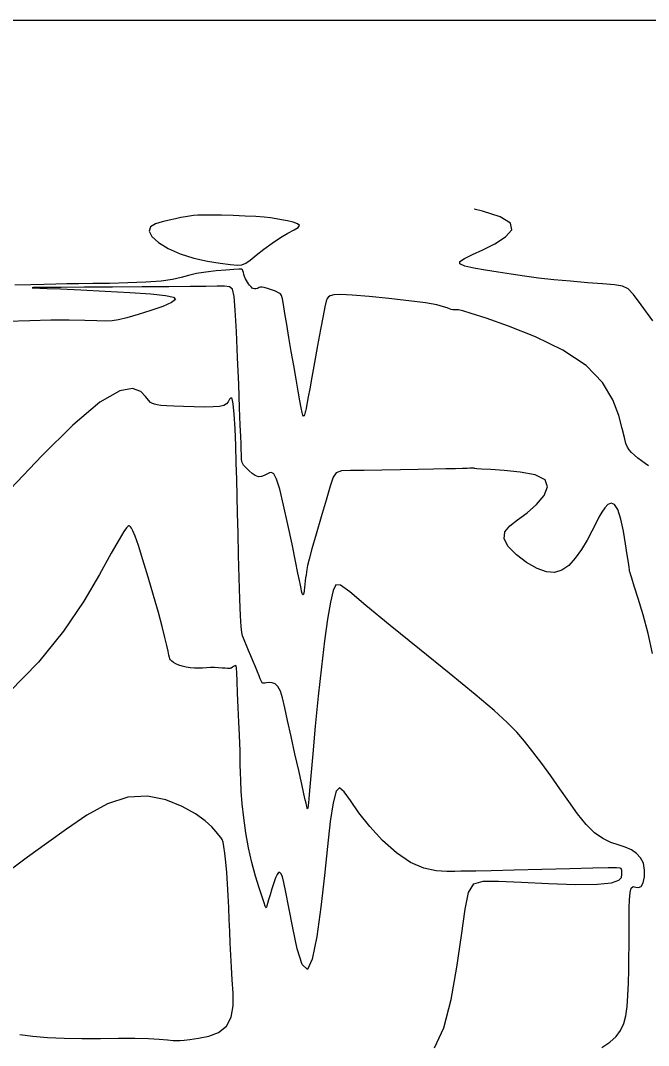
# Model space of a CAD drawing. Extents: x 2566142 to 2571431, y 418755 to 421584.
# Drawn here: x 2567143 to 2567467, y 421033 to 421562 of the extents above; entities that cross this region are included whole.
import ezdxf

# ---------------------------------------------------------------- set-up
doc = ezdxf.new("R2010")
doc.units = 0
for name, color, linetype in [('Contour_ADS_Major', 7, 'Continuous'), ('Contour_ADS_Minor', 7, 'Continuous'), ('Contour_ADS_State_Plane_Border', 7, 'Continuous')]:
    doc.layers.add(name, color=color, linetype=linetype)

msp = doc.modelspace()

# ---------------------------------------------------------------- linework, layer by layer
at = {"layer": 'Contour_ADS_Major'}
for points in [[(2567261.54, 421233.7), (2567260.4, 421236.45), (2567259.36, 421238.97), (2567258.46, 421241.12), (2567257.74, 421242.79), (2567257.23, 421244.04), (2567256.87, 421245.7), (2567256.58, 421248.8), (2567256.31, 421254.36), (2567255.98, 421263.02), (2567255.62, 421273.88), (2567255.27, 421285.66), (2567254.96, 421297.09), (2567254.72, 421307.2), (2567254.52, 421316.24), (2567254.32, 421324.77), (2567254.09, 421333.34), (2567253.79, 421342.27), (2567253.43, 421350.91), (2567253, 421358.36), (2567252.51, 421363.72), (2567251.96, 421366.39), (2567251.34, 421366.91), (2567250.65, 421366.11), (2567249.87, 421364.82), (2567248.96, 421363.73), (2567247.61, 421362.95), (2567245.48, 421362.44), (2567242.22, 421362.16), (2567237.64, 421362.08), (2567232.27, 421362.15), (2567226.77, 421362.32), (2567221.84, 421362.54), (2567218, 421362.76), (2567215.19, 421362.99), (2567213.2, 421363.25), (2567211.82, 421363.53), (2567210.81, 421363.89), (2567209.91, 421364.53), (2567208.81, 421365.68), (2567207.22, 421367.59), (2567204.76, 421370.14), (2567200.62, 421371.77), (2567193.93, 421370.56), (2567183.78, 421364.59), (2567169.83, 421352.72), (2567153.75, 421336.94), (2567137.79, 421319.99)], [(2567442.58, 421031.45), (2567446.78, 421034.21), (2567449.95, 421037.11), (2567452.26, 421040.28), (2567453.88, 421043.84), (2567454.96, 421047.92), (2567455.63, 421052.68), (2567456.04, 421058.27), (2567456.3, 421064.71), (2567456.46, 421071.54), (2567456.55, 421078.17), (2567456.61, 421083.99), (2567456.65, 421088.62), (2567456.69, 421092.38), (2567456.71, 421095.81), (2567456.71, 421099.43), (2567456.71, 421103.58), (2567456.81, 421107.79), (2567457.12, 421111.42), (2567457.77, 421113.81), (2567458.83, 421114.57), (2567460.17, 421114.34), (2567461.58, 421114.02), (2567462.9, 421114.52), (2567463.93, 421116.48), (2567464.54, 421119.55), (2567464.61, 421123.12), (2567463.99, 421126.58), (2567462.6, 421129.45), (2567460.51, 421131.72), (2567457.82, 421133.5), (2567454.64, 421134.88), (2567451.07, 421136.04), (2567447.19, 421137.37), (2567443.08, 421139.31), (2567438.82, 421142.31), (2567434.47, 421146.67), (2567430.03, 421152.17), (2567425.51, 421158.41), (2567420.9, 421165.04), (2567416.22, 421171.7), (2567411.56, 421178.15), (2567407.04, 421184.18), (2567402.78, 421189.58), (2567398.68, 421194.35), (2567393.82, 421199.28), (2567387.06, 421205.38), (2567377.25, 421213.66), (2567363.84, 421224.67), (2567348.49, 421237.15), (2567333.44, 421249.41), (2567320.93, 421259.73), (2567312.63, 421266.72), (2567307.88, 421270.22), (2567305.43, 421270.39), (2567304.03, 421267.38), (2567302.67, 421261.36), (2567301.16, 421252.59), (2567299.57, 421241.36), (2567297.94, 421227.94), (2567296.33, 421212.84), (2567294.82, 421197.39), (2567293.51, 421183.17), (2567292.49, 421171.72), (2567291.82, 421164.19), (2567291.44, 421159.91), (2567291.25, 421157.82), (2567291.15, 421156.84), (2567291.07, 421156.08), (2567290.98, 421155.43), (2567290.89, 421154.96), (2567290.8, 421154.75), (2567290.69, 421154.86), (2567290.58, 421155.24), (2567290.44, 421155.86), (2567290.27, 421156.64)], [(2567290.27, 421156.64), (2567290.05, 421157.66), (2567289.65, 421159.39), (2567288.96, 421162.42), (2567287.85, 421167.37), (2567286.25, 421174.54), (2567284.33, 421183.13), (2567282.36, 421192.07), (2567280.56, 421200.29), (2567279.12, 421206.91), (2567277.93, 421211.92), (2567276.81, 421215.51), (2567275.58, 421217.88), (2567274.12, 421219.23), (2567272.55, 421219.82), (2567271.03, 421219.9), (2567269.73, 421219.76), (2567268.8, 421219.6), (2567268.17, 421219.51), (2567267.75, 421219.54), (2567267.46, 421219.71), (2567267.2, 421220.08), (2567266.89, 421220.75), (2567266.46, 421221.81), (2567265.84, 421223.38), (2567264.97, 421225.5), (2567263.9, 421228.05), (2567262.73, 421230.84), (2567261.54, 421233.7)]]:
    msp.add_lwpolyline(points, dxfattribs=at)
at = {"layer": 'Contour_ADS_Minor'}
for points in [[(2567468.89, 421406.7), (2567462.86, 421414.93), (2567458.88, 421420.29), (2567456.09, 421423.23), (2567453.27, 421424.58), (2567449.2, 421425.18), (2567442.99, 421425.71), (2567435.15, 421426.32), (2567426.51, 421427.02), (2567417.91, 421427.82), (2567410, 421428.72), (2567402.73, 421429.69), (2567395.86, 421430.71), (2567389.15, 421431.74), (2567382.53, 421432.75), (2567376.55, 421433.78), (2567371.92, 421434.85), (2567369.36, 421436.01), (2567369.37, 421437.31), (2567371.68, 421438.88), (2567375.82, 421440.83), (2567381.29, 421443.32), (2567387.44, 421446.41), (2567392.9, 421449.91), (2567396.11, 421453.55), (2567395.54, 421457.08), (2567390.16, 421460.3), (2567381.08, 421463.21), (2567376.8, 421464.24)], [(2567351.66, 421415.84), (2567343.03, 421417.03), (2567332.81, 421418.22), (2567322.57, 421419.24), (2567313.89, 421419.92), (2567307.95, 421420.15), (2567304.4, 421419.99), (2567302.53, 421419.55), (2567301.61, 421418.94), (2567300.99, 421418.16), (2567300.44, 421416.7), (2567299.77, 421413.92), (2567298.84, 421409.21), (2567297.54, 421402.23), (2567296.02, 421393.83), (2567294.45, 421385.19), (2567293.06, 421377.46), (2567291.99, 421371.55), (2567291.22, 421367.35), (2567290.69, 421364.5), (2567290.33, 421362.63), (2567290.1, 421361.42), (2567289.93, 421360.62), (2567289.79, 421360.03), (2567289.65, 421359.45), (2567289.46, 421358.74), (2567289.23, 421358.02), (2567288.97, 421357.52), (2567288.7, 421357.41), (2567288.42, 421357.92), (2567288.07, 421359.25), (2567287.59, 421361.64), (2567286.92, 421365.31), (2567286.01, 421370.38), (2567284.91, 421376.57), (2567283.7, 421383.49), (2567282.44, 421390.74), (2567281.2, 421397.94), (2567280.07, 421404.66), (2567279.09, 421410.49), (2567278.36, 421415.01), (2567277.88, 421417.94), (2567277.47, 421419.62), (2567276.87, 421420.53), (2567275.83, 421421.16), (2567274.22, 421421.88), (2567272.24, 421422.67), (2567270.22, 421423.38), (2567268.49, 421423.88), (2567267.28, 421424.08), (2567266.48, 421424.03), (2567265.92, 421423.83), (2567265.41, 421423.57), (2567264.8, 421423.34), (2567264.13, 421423.19), (2567263.45, 421423.15), (2567262.82, 421423.25), (2567262.3, 421423.52), (2567261.85, 421423.93), (2567261.42, 421424.46), (2567260.96, 421425.08), (2567260.44, 421425.75), (2567259.89, 421426.51), (2567259.33, 421427.37), (2567258.82, 421428.35), (2567258.39, 421429.46), (2567258.03, 421430.6), (2567257.74, 421431.65), (2567257.52, 421432.48), (2567257.29, 421433.01), (2567256.69, 421433.25), (2567255.31, 421433.27), (2567252.72, 421433.11), (2567248.69, 421432.81), (2567243.7, 421432.37), (2567238.43, 421431.76), (2567233.56, 421430.98), (2567229.51, 421430.01), (2567225.69, 421428.97), (2567221.24, 421427.97), (2567215.33, 421427.12), (2567207.42, 421426.53), (2567198.22, 421426.16), (2567188.75, 421425.95), (2567180.03, 421425.83), (2567172.8, 421425.75), (2567166.66, 421425.68), (2567160.93, 421425.59), (2567154.93, 421425.46), (2567148.03, 421425.27), (2567139.88, 421425)], [(2567163.47, 421423.1), (2567173.89, 421422.63), (2567186.41, 421422.02), (2567199.09, 421421.32), (2567210.01, 421420.55), (2567217.6, 421419.74), (2567221.75, 421418.8), (2567222.69, 421417.61), (2567220.68, 421416.05), (2567216.12, 421414.09), (2567209.99, 421411.94), (2567203.45, 421409.89), (2567197.65, 421408.23), (2567193.37, 421407.18), (2567190, 421406.66), (2567186.58, 421406.52), (2567182.13, 421406.59), (2567175.9, 421406.75), (2567167.91, 421406.89), (2567158.39, 421406.9), (2567147.55, 421406.7), (2567135.71, 421406.21)], [(2567375.66, 421330.53), (2567375.25, 421330.52), (2567374.52, 421330.5), (2567373.14, 421330.46), (2567370.79, 421330.39), (2567367.17, 421330.29), (2567362.2, 421330.16), (2567355.81, 421330.01), (2567347.93, 421329.85), (2567338.71, 421329.69), (2567329.07, 421329.54), (2567320.1, 421329.42), (2567312.92, 421329.32), (2567308.31, 421329.13), (2567305.66, 421328.22), (2567304.04, 421325.86), (2567302.51, 421321.3), (2567300.37, 421314.13), (2567297.8, 421305.41), (2567295.23, 421296.55), (2567293.08, 421288.93), (2567291.65, 421283.63), (2567290.85, 421280.3), (2567290.45, 421278.26), (2567290.24, 421276.84), (2567290.05, 421275.47), (2567289.84, 421274.01), (2567289.63, 421272.45), (2567289.42, 421270.76), (2567289.22, 421268.97), (2567289.02, 421267.29), (2567288.82, 421265.95), (2567288.59, 421265.21), (2567288.34, 421265.24), (2567288.06, 421265.92), (2567287.77, 421267.06), (2567287.47, 421268.46), (2567287.13, 421270.08), (2567286.64, 421272.5), (2567285.85, 421276.43), (2567284.6, 421282.61), (2567282.81, 421291.36), (2567280.68, 421301.5), (2567278.48, 421311.45), (2567276.46, 421319.65), (2567274.82, 421324.9), (2567273.48, 421327.57), (2567272.31, 421328.41), (2567271.15, 421328.15), (2567269.88, 421327.48), (2567268.5, 421326.75), (2567267.02, 421326.22), (2567265.44, 421326.17), (2567263.81, 421326.79), (2567262.2, 421327.89), (2567260.72, 421329.19), (2567259.47, 421330.44), (2567258.52, 421331.41), (2567257.85, 421332.17), (2567257.4, 421332.82), (2567257.1, 421333.49), (2567256.92, 421334.26), (2567256.81, 421335.11), (2567256.75, 421335.96), (2567256.73, 421336.76), (2567256.71, 421337.5), (2567256.69, 421338.3), (2567256.66, 421339.37), (2567256.6, 421340.9), (2567256.52, 421343.17), (2567256.37, 421346.86), (2567256.14, 421352.76), (2567255.79, 421361.64), (2567255.31, 421373.81), (2567254.73, 421387.67), (2567254.13, 421401.16), (2567253.54, 421412.19), (2567252.96, 421419.24), (2567252.1, 421422.89), (2567250.58, 421424.26), (2567248.05, 421424.47), (2567244.13, 421424.45), (2567238.34, 421424.4), (2567230.22, 421424.33), (2567219.29, 421424.24), (2567205.47, 421424.15), (2567190.31, 421424.06), (2567175.76, 421423.97), (2567163.79, 421423.9), (2567155.84, 421423.84), (2567151.39, 421423.79), (2567149.39, 421423.76), (2567148.8, 421423.73), (2567148.77, 421423.71), (2567149.02, 421423.69), (2567149.49, 421423.68), (2567150.08, 421423.66), (2567150.89, 421423.63), (2567152.72, 421423.56), (2567156.59, 421423.4), (2567163.47, 421423.1)], [(2567466.65, 421331.82), (2567464.88, 421333.04), (2567463.02, 421334.37), (2567461.19, 421335.79), (2567459.48, 421337.25), (2567457.96, 421338.7), (2567456.73, 421340.09), (2567455.81, 421341.49), (2567455.03, 421343.37), (2567454.2, 421346.34), (2567453.1, 421351), (2567451.4, 421357.69), (2567448.33, 421365.87), (2567442.99, 421374.74), (2567434.48, 421383.49), (2567422.4, 421391.43), (2567408.38, 421398.28), (2567394.52, 421403.84), (2567382.95, 421407.94), (2567375.25, 421410.49), (2567370.86, 421411.79), (2567368.67, 421412.26), (2567367.59, 421412.31), (2567366.7, 421412.3), (2567365.81, 421412.34), (2567364.91, 421412.47), (2567363.98, 421412.76), (2567362.9, 421413.25), (2567361.01, 421413.93), (2567357.53, 421414.8), (2567351.66, 421415.84), (2567351.66, 421415.84)], [(2567444.05, 421310.11), (2567442.55, 421307.92), (2567441.07, 421305.24), (2567439.42, 421301.97), (2567437.43, 421298.03), (2567434.96, 421293.43), (2567432.07, 421288.59), (2567428.88, 421284.04), (2567425.49, 421280.31), (2567421.97, 421277.84), (2567418.19, 421276.74), (2567413.98, 421277.04), (2567409.18, 421278.75), (2567403.79, 421281.81), (2567398.55, 421285.76), (2567394.36, 421290.05), (2567392.14, 421294.13), (2567392.53, 421297.62), (2567395.1, 421300.75), (2567399.16, 421303.93), (2567404.02, 421307.56), (2567408.92, 421311.87), (2567412.82, 421316.5), (2567414.64, 421320.91), (2567413.28, 421324.56), (2567408.13, 421327.07), (2567400.52, 421328.58), (2567392.25, 421329.4), (2567385.12, 421329.83), (2567380.53, 421330.1), (2567378.13, 421330.28), (2567377.16, 421330.4), (2567376.88, 421330.47), (2567376.64, 421330.51), (2567376.35, 421330.53), (2567376.01, 421330.54), (2567375.66, 421330.53), (2567375.66, 421330.53)], [(2567468.69, 421234.83), (2567466.4, 421245.17), (2567463.82, 421254.85), (2567461.33, 421263.23), (2567459.32, 421269.67), (2567458.06, 421273.72), (2567457.42, 421275.82), (2567457.2, 421276.62), (2567457.17, 421276.77), (2567457.13, 421276.81), (2567457.07, 421276.89), (2567456.99, 421277.09), (2567456.9, 421277.44), (2567456.79, 421278.09), (2567456.6, 421279.39), (2567456.27, 421281.8), (2567455.71, 421285.76), (2567454.87, 421291.44), (2567453.76, 421297.99), (2567452.42, 421304.29), (2567450.89, 421309.19), (2567449.2, 421311.87), (2567447.44, 421312.56), (2567445.69, 421311.8), (2567444.05, 421310.11)], [(2567254.49, 421220.66), (2567254.3, 421224.9), (2567254.15, 421227.35), (2567253.97, 421228.47), (2567253.69, 421228.74), (2567253.25, 421228.59), (2567252.71, 421228.22), (2567252.11, 421227.76), (2567251.51, 421227.36), (2567250.94, 421227.13), (2567250.31, 421227.07), (2567249.48, 421227.11), (2567248.34, 421227.23), (2567246.79, 421227.37), (2567244.92, 421227.5), (2567242.85, 421227.58), (2567240.73, 421227.58), (2567238.65, 421227.48), (2567236.6, 421227.33), (2567234.55, 421227.23), (2567232.46, 421227.25), (2567230.32, 421227.45), (2567228.21, 421227.82), (2567226.21, 421228.33), (2567224.43, 421228.94), (2567222.93, 421229.62), (2567221.73, 421230.32), (2567220.81, 421231), (2567220.18, 421231.61), (2567219.8, 421232.16), (2567219.55, 421232.89), (2567219.31, 421234.07), (2567218.93, 421236.01), (2567218.29, 421238.97), (2567217.3, 421243.16), (2567215.87, 421248.77), (2567213.92, 421255.99), (2567211.43, 421264.79), (2567208.67, 421274.25), (2567205.95, 421283.23), (2567203.61, 421290.59), (2567201.9, 421295.48), (2567200.76, 421298.28), (2567200.02, 421299.64), (2567199.55, 421300.22), (2567199.21, 421300.57), (2567198.91, 421300.76), (2567198.58, 421300.75), (2567198.13, 421300.5), (2567197.44, 421299.82), (2567196.09, 421297.9), (2567193.63, 421293.82), (2567189.59, 421286.62), (2567183.56, 421275.73), (2567175.37, 421261.95), (2567164.9, 421246.46), (2567152.02, 421230.42), (2567136.94, 421214.91)], [(2567356.34, 421031.32), (2567361.02, 421041.72), (2567364.81, 421056.26), (2567367.79, 421073.01), (2567370.13, 421089.39), (2567372.03, 421102.85), (2567373.84, 421111.48), (2567376.56, 421115.91), (2567381.35, 421117.44), (2567389.36, 421117.35), (2567401.19, 421116.76), (2567415.14, 421116.11), (2567428.94, 421115.68), (2567440.32, 421115.76), (2567447.58, 421116.53), (2567451.32, 421117.81), (2567452.72, 421119.31), (2567452.93, 421120.76), (2567452.93, 421121.93), (2567452.89, 421122.8), (2567452.77, 421123.43), (2567452.54, 421123.86), (2567451.98, 421124.12), (2567450.14, 421124.22), (2567445.86, 421124.18), (2567438.01, 421123.99), (2567426.03, 421123.69), (2567411.7, 421123.32), (2567397.37, 421122.97), (2567385.43, 421122.7), (2567377.56, 421122.56), (2567372.88, 421122.51), (2567369.81, 421122.48), (2567366.8, 421122.39), (2567362.59, 421122.3), (2567357.17, 421122.66), (2567350.85, 421124.05), (2567343.9, 421127.04), (2567336.66, 421131.99), (2567329.53, 421138.39), (2567322.93, 421145.51), (2567317.31, 421152.61), (2567312.97, 421158.92), (2567309.75, 421163.54), (2567307.35, 421165.49), (2567305.51, 421163.81), (2567303.95, 421157.85), (2567302.52, 421148.08), (2567301.08, 421135.27), (2567299.48, 421120.2), (2567297.63, 421103.93), (2567295.53, 421088.73), (2567293.21, 421077.16), (2567290.72, 421071.79), (2567288.1, 421074.25), (2567285.52, 421082.43), (2567283.15, 421093.3), (2567281.16, 421103.83), (2567279.68, 421111.6), (2567278.62, 421116.65), (2567277.83, 421119.62), (2567277.18, 421121.18), (2567276.55, 421121.87), (2567275.88, 421121.76), (2567275.15, 421120.83), (2567274.31, 421119.05), (2567273.37, 421116.47), (2567272.38, 421113.44), (2567271.46, 421110.38), (2567270.7, 421107.72), (2567270.16, 421105.81), (2567269.81, 421104.58), (2567269.59, 421103.91), (2567269.43, 421103.64), (2567269.27, 421103.73), (2567268.97, 421104.45), (2567268.39, 421106.17), (2567267.38, 421109.25), (2567265.86, 421113.94), (2567264.02, 421119.98), (2567262.1, 421126.99), (2567260.34, 421134.58), (2567258.94, 421142.39), (2567257.9, 421150.07), (2567257.16, 421157.3), (2567256.66, 421163.75), (2567256.35, 421169.16), (2567256.18, 421173.6), (2567256.11, 421177.2), (2567256.08, 421180.08), (2567256.06, 421182.48), (2567256.01, 421184.97), (2567255.9, 421188.23), (2567255.72, 421192.92), (2567255.43, 421199.43), (2567255.1, 421206.96), (2567254.76, 421214.4), (2567254.49, 421220.66)], [(2567142.51, 421038.25), (2567149.21, 421037.36), (2567156.77, 421036.67), (2567165.22, 421036.25), (2567174.5, 421036.12), (2567184.1, 421036.17), (2567193.4, 421036.28), (2567201.78, 421036.28), (2567208.75, 421036.09), (2567214.29, 421035.77), (2567218.52, 421035.42), (2567221.54, 421035.15), (2567223.56, 421035.04), (2567225.2, 421035.11), (2567227.16, 421035.32), (2567230.14, 421035.68), (2567234.58, 421036.22), (2567239.83, 421037.28), (2567244.96, 421039.22), (2567249.06, 421042.43), (2567251.44, 421047.16), (2567252.38, 421053.06), (2567252.38, 421059.62), (2567251.97, 421066.36), (2567251.55, 421072.88), (2567251.21, 421079.17), (2567250.93, 421085.33), (2567250.69, 421091.45), (2567250.46, 421097.6), (2567250.23, 421103.77), (2567249.95, 421109.89), (2567249.61, 421115.92), (2567249.18, 421121.78), (2567248.68, 421127.17), (2567248.17, 421131.78), (2567247.69, 421135.28), (2567247.25, 421137.5), (2567246.75, 421138.83), (2567246.08, 421139.83), (2567245.11, 421141.02), (2567243.67, 421142.86), (2567241.42, 421145.37), (2567237.98, 421148.46), (2567232.97, 421152.07), (2567226.15, 421155.95), (2567217.79, 421159.32), (2567208.31, 421161.23), (2567198.13, 421160.75), (2567187.61, 421157.26), (2567176.98, 421151.43), (2567166.45, 421144.28), (2567156.19, 421136.8), (2567146.43, 421129.77), (2567137.5, 421123.05)]]:
    msp.add_lwpolyline(points, dxfattribs=at)
msp.add_lwpolyline([(2567225.19, 421441.13), (2567232.18, 421438.96), (2567239.27, 421437.4), (2567245.79, 421436.34), (2567251.05, 421435.69), (2567254.62, 421435.38), (2567257, 421435.55), (2567258.95, 421436.36), (2567261.23, 421437.99), (2567264.4, 421440.51), (2567268.29, 421443.58), (2567272.55, 421446.78), (2567276.81, 421449.68), (2567280.72, 421451.94), (2567283.91, 421453.61), (2567286.02, 421454.87), (2567286.7, 421455.87), (2567285.71, 421456.75), (2567283.48, 421457.53), (2567280.55, 421458.22), (2567277.47, 421458.82), (2567274.63, 421459.33), (2567271.75, 421459.76), (2567268.39, 421460.13), (2567264.1, 421460.44), (2567258.63, 421460.71), (2567252.5, 421460.93), (2567246.44, 421461.09), (2567241.14, 421461.18), (2567237.14, 421461.2), (2567234.22, 421461.15), (2567231.95, 421460.99), (2567229.94, 421460.74), (2567227.81, 421460.38), (2567225.41, 421459.9), (2567222.66, 421459.31), (2567219.44, 421458.61), (2567215.82, 421457.77), (2567212.38, 421456.65), (2567209.89, 421455.11), (2567209.07, 421452.99), (2567210.48, 421450.23), (2567213.91, 421447.09), (2567218.96, 421443.94), (2567225.19, 421441.13)], close=True, dxfattribs=at)
at = {"layer": 'Contour_ADS_State_Plane_Border'}
msp.add_lwpolyline([(2566164.43, 418777.5), (2571407.81, 418777.5), (2571407.81, 421561.67), (2566164.43, 421561.67), (2566164.43, 418777.5)], close=True, dxfattribs=at)

doc.saveas('drawing.dxf')
